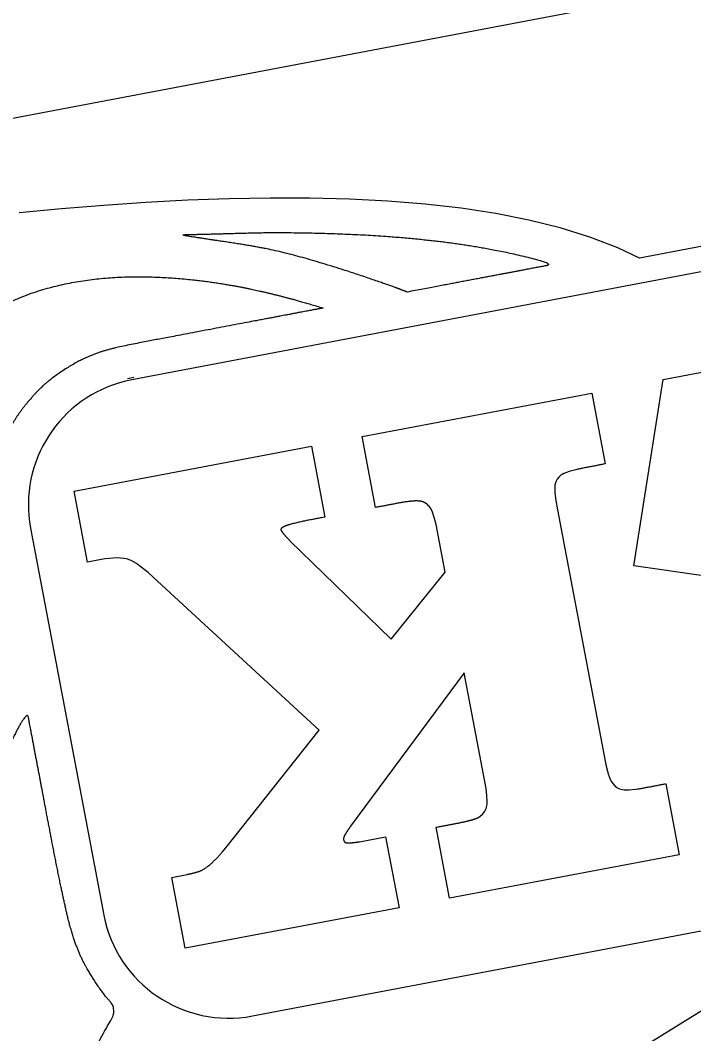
# Model space of a CAD drawing. Extents: x 6541740 to 6566395, y 5525066 to 5530361.
# Drawn here: x 6565583.488 to 6565584.646, y 5527542.167 to 5527543.909 of the extents above; entities that cross this region are included whole.
import ezdxf

# ---------------------------------------------------------------- set-up
doc = ezdxf.new("R2010")
doc.units = 0
doc.layers.add('TOR_PS_P-chodniki i place ładunkowe', color=7, linetype='Continuous')

msp = doc.modelspace()

# ---------------------------------------------------------------- linework, layer by layer
at = {"layer": 'TOR_PS_P-chodniki i place ładunkowe'}
for p, q in [((6565585.8225, 5527543.697), (6565583.6799, 5527543.2908)), ((6565583.6799, 5527543.2908), (6565583.6691, 5527543.2885)), ((6565583.6835, 5527543.2948), (6565583.6723, 5527543.2924)), ((6565584.1872, 5527543.0771), (6565584.183, 5527543.0798)), ((6565583.5056, 5527543.0361), (6565583.6317, 5527542.3711)), ((6565584.5977, 5527542.5968), (6565584.6208, 5527542.4749))]:
    msp.add_line(p, q, dxfattribs=at)
for points in [[(6565582.574, 5527543.4362), (6565582.5495, 5527543.5652), (6565586.7765, 5527544.3665), (6565586.8017, 5527544.2334), (6565586.7979, 5527544.2328)], [(6565584.935, 5527543.5723), (6565584.5527, 5527543.4999), (6565584.5151, 5527543.5177), (6565584.4674, 5527543.536), (6565584.4164, 5527543.5518), (6565584.3624, 5527543.5652), (6565584.3055, 5527543.5764), (6565584.2461, 5527543.5855), (6565584.1842, 5527543.5926), (6565584.1202, 5527543.5978), (6565584.0543, 5527543.6012), (6565583.9867, 5527543.6029), (6565583.9176, 5527543.6031), (6565583.8474, 5527543.6019), (6565583.7761, 5527543.5993), (6565583.7041, 5527543.5955), (6565583.6316, 5527543.5905), (6565583.5589, 5527543.5845), (6565583.4861, 5527543.5776)], [(6565584.6709, 5527542.9799), (6565584.6665, 5527542.9537), (6565584.5427, 5527542.9714), (6565584.5931, 5527543.2914), (6565585.2014, 5527543.4067), (6565585.2246, 5527543.2848), (6565585.1747, 5527543.2752), (6565585.1653, 5527543.2727), (6565585.1577, 5527543.2698), (6565585.1518, 5527543.2667), (6565585.1469, 5527543.2628)], [(6565584.0988, 5527543.0714), (6565584.0757, 5527543.1933), (6565584.4705, 5527543.2681), (6565584.4936, 5527543.1462), (6565584.4904, 5527543.1457)], [(6565583.8358, 5527542.4797), (6565583.8439, 5527542.4896), (6565584.0021, 5527542.6888), (6565583.7243, 5527542.9449), (6565583.7077, 5527542.9597), (6565583.6938, 5527542.9708), (6565583.688, 5527542.975), (6565583.683, 5527542.9782), (6565583.6789, 5527542.9804), (6565583.6756, 5527542.9817), (6565583.6711, 5527542.983), (6565583.666, 5527542.9839), (6565583.6605, 5527542.9845), (6565583.6545, 5527542.9847), (6565583.648, 5527542.9846), (6565583.641, 5527542.984), (6565583.6336, 5527542.9831), (6565583.6036, 5527542.9775), (6565583.5805, 5527543.0994), (6565583.9888, 5527543.1768), (6565584.0119, 5527543.0549), (6565584.008, 5527543.0542)], [(6565584.4432, 5527543.1364), (6565584.4315, 5527543.1332), (6565584.4228, 5527543.1299), (6565584.4198, 5527543.1284), (6565584.4175, 5527543.127), (6565584.4139, 5527543.1238), (6565584.411, 5527543.1202), (6565584.4087, 5527543.1156)], [(6565584.4072, 5527543.0966), (6565584.4088, 5527543.0837), (6565584.4117, 5527543.0674), (6565584.4942, 5527542.6325)], [(6565583.9522, 5527543.0138), (6565584.1259, 5527542.8451), (6565584.2184, 5527542.9602), (6565584.2028, 5527543.0424), (6565584.1999, 5527543.0541), (6565584.1968, 5527543.0632), (6565584.1937, 5527543.0696), (6565584.1919, 5527543.0722)], [(6565584.2749, 5527542.5384), (6565584.2789, 5527542.5412), (6565584.2833, 5527542.5453), (6565584.2866, 5527542.5496), (6565584.2889, 5527542.5541), (6565584.2903, 5527542.559), (6565584.2907, 5527542.5623), (6565584.2909, 5527542.5663), (6565584.2904, 5527542.5763), (6565584.2888, 5527542.5888), (6565584.2512, 5527542.7872), (6565584.056, 5527542.5237)], [(6565583.8871, 5527542.1978), (6565584.8218, 5527542.375), (6565585.095, 5527542.4267), (6565586.0297, 5527542.6039)], [(6565584.4988, 5527542.6139), (6565584.5021, 5527542.6048), (6565584.5036, 5527542.6016), (6565584.5066, 5527542.597), (6565584.51, 5527542.5934), (6565584.5138, 5527542.5905), (6565584.5182, 5527542.5883), (6565584.5233, 5527542.5869), (6565584.5265, 5527542.5864), (6565584.5349, 5527542.5863), (6565584.5457, 5527542.5873), (6565584.5489, 5527542.5878)], [(6565584.6208, 5527542.4749), (6565584.226, 5527542.4001), (6565584.2029, 5527542.522), (6565584.2059, 5527542.5225)], [(6565584.0715, 5527542.4972), (6565584.1161, 5527542.5055), (6565584.1392, 5527542.3836), (6565583.7718, 5527542.314), (6565583.7486, 5527542.4359), (6565583.7748, 5527542.441)], [(6565584.4275, 5527541.6609), (6565584.425, 5527541.6668), (6565584.4236, 5527541.6745), (6565584.3441, 5527542.0119), (6565584.8332, 5527542.3149), (6565584.8286, 5527542.3392), (6565585.1018, 5527542.391), (6565585.1063, 5527542.3668), (6565585.6661, 5527542.2625), (6565585.7178, 5527541.9229), (6565585.7196, 5527541.9167), (6565585.7203, 5527541.9131), (6565585.7205, 5527541.9095), (6565585.7198, 5527541.9011), (6565585.7171, 5527541.8919), (6565585.7125, 5527541.8819), (6565585.7115, 5527541.8801), (6565585.7109, 5527541.8793)]]:
    msp.add_lwpolyline(points, dxfattribs=at)
for centre, start, end in [((6565583.7208, 5527543.0759), 103.6774, 190.4703), ((6565583.8465, 5527542.4128), 190.9962, 280.6911)]:
    msp.add_arc(centre, 0.2188, start, end, dxfattribs=at)
for points, degree in [([(6565584.1532, 5527543.4416), (6565584.2099, 5527543.4523), (6565584.275, 5527543.4647), (6565584.3297, 5527543.475), (6565584.377, 5527543.484), (6565584.4072, 5527543.4897), (6565584.3285, 5527543.5095), (6565584.2592, 5527543.5221), (6565584.1931, 5527543.5309), (6565584.1063, 5527543.5387), (6565584.0127, 5527543.5429), (6565583.9231, 5527543.5441), (6565583.8704, 5527543.5429), (6565583.831, 5527543.5418), (6565583.7845, 5527543.5406), (6565583.7601, 5527543.5399), (6565583.8049, 5527543.5332), (6565583.9016, 5527543.5186), (6565583.9629, 5527543.5043), (6565584.0476, 5527543.4789), (6565584.1312, 5527543.4501), (6565584.1358, 5527543.4483), (6565584.141, 5527543.4464), (6565584.1466, 5527543.4442), (6565584.1526, 5527543.4418)], 2), ([(6565584.0087, 5527543.4142), (6565583.9715, 5527543.4253), (6565583.9335, 5527543.4355), (6565583.9003, 5527543.4435), (6565583.8606, 5527543.4517), (6565583.8074, 5527543.4604), (6565583.7421, 5527543.4669), (6565583.6791, 5527543.4685), (6565583.6181, 5527543.4648), (6565583.5595, 5527543.4551), (6565583.4986, 5527543.4379), (6565583.4217, 5527543.4022), (6565583.3619, 5527543.3595), (6565583.3285, 5527543.3278), (6565583.3006, 5527543.2952), (6565583.2758, 5527543.2607), (6565583.2431, 5527543.2028), (6565583.2224, 5527543.1555), (6565583.2199, 5527543.1492), (6565583.2183, 5527543.1449), (6565583.2159, 5527543.1381), (6565583.2145, 5527543.1338), (6565583.2137, 5527543.1314), (6565583.2172, 5527543.1315), (6565583.2228, 5527543.1316), (6565583.227, 5527543.1317), (6565583.2305, 5527543.1317), (6565583.2361, 5527543.1318), (6565583.2901, 5527543.1326), (6565583.3398, 5527543.1339), (6565583.3786, 5527543.1351), (6565583.4226, 5527543.137), (6565583.43, 5527543.1374), (6565583.4341, 5527543.1376), (6565583.4367, 5527543.1377), (6565583.4398, 5527543.1378), (6565583.4417, 5527543.1379), (6565583.4439, 5527543.138), (6565583.4449, 5527543.1417), (6565583.4456, 5527543.1442), (6565583.446, 5527543.1459), (6565583.4464, 5527543.1475), (6565583.4468, 5527543.1488), (6565583.4536, 5527543.1705), (6565583.4621, 5527543.1921), (6565583.474, 5527543.2149), (6565583.4892, 5527543.2383), (6565583.5157, 5527543.2699), (6565583.5398, 5527543.2921), (6565583.5811, 5527543.3197), (6565583.6182, 5527543.3365), (6565583.6509, 5527543.3459), (6565583.7047, 5527543.3566), (6565583.7462, 5527543.3644), (6565583.8095, 5527543.3764), (6565583.8773, 5527543.3893), (6565583.925, 5527543.3983), (6565583.9501, 5527543.4031), (6565583.9865, 5527543.41), (6565584.0047, 5527543.4134), (6565584.0087, 5527543.4142)], 2), ([(6565584.4904, 5527543.1457), (6565584.4893, 5527543.1455), (6565584.4872, 5527543.1451), (6565584.4841, 5527543.1445), (6565584.4809, 5527543.1439), (6565584.4777, 5527543.1433), (6565584.4746, 5527543.1427), (6565584.4715, 5527543.1421), (6565584.4683, 5527543.1415), (6565584.4651, 5527543.1409), (6565584.462, 5527543.1403), (6565584.4588, 5527543.1398), (6565584.4557, 5527543.139), (6565584.4526, 5527543.1384), (6565584.4494, 5527543.1377), (6565584.4463, 5527543.1371), (6565584.4443, 5527543.1366), (6565584.4432, 5527543.1364)], 3), ([(6565584.4087, 5527543.1156), (6565584.4086, 5527543.1154), (6565584.4085, 5527543.1151), (6565584.4084, 5527543.1147), (6565584.4082, 5527543.1142), (6565584.408, 5527543.1138), (6565584.408, 5527543.1134), (6565584.4078, 5527543.1129), (6565584.4078, 5527543.1125), (6565584.4075, 5527543.1121), (6565584.4075, 5527543.1116), (6565584.4074, 5527543.1112), (6565584.4073, 5527543.1108), (6565584.4072, 5527543.1103), (6565584.4071, 5527543.1099), (6565584.407, 5527543.1094), (6565584.407, 5527543.1088), (6565584.4068, 5527543.1082), (6565584.4068, 5527543.1074), (6565584.4068, 5527543.1066), (6565584.4068, 5527543.1059), (6565584.4068, 5527543.1051), (6565584.4069, 5527543.1043), (6565584.4068, 5527543.1035), (6565584.4069, 5527543.1028), (6565584.4068, 5527543.102), (6565584.4069, 5527543.1013), (6565584.4069, 5527543.1005), (6565584.407, 5527543.0997), (6565584.407, 5527543.0989), (6565584.4071, 5527543.0982), (6565584.4071, 5527543.0974), (6565584.4072, 5527543.0968), (6565584.4072, 5527543.0966)], 3), ([(6565584.183, 5527543.0798), (6565584.1829, 5527543.0799), (6565584.1827, 5527543.08), (6565584.1823, 5527543.0802), (6565584.1819, 5527543.0804), (6565584.1816, 5527543.0806), (6565584.1812, 5527543.0807), (6565584.1808, 5527543.0809), (6565584.1804, 5527543.081), (6565584.1801, 5527543.0812), (6565584.1796, 5527543.0813), (6565584.1793, 5527543.0815), (6565584.1789, 5527543.0816), (6565584.1785, 5527543.0817), (6565584.1781, 5527543.0818), (6565584.1778, 5527543.0819), (6565584.177, 5527543.0821), (6565584.1758, 5527543.0823), (6565584.1742, 5527543.0825), (6565584.1726, 5527543.0826), (6565584.171, 5527543.0827), (6565584.1694, 5527543.0827), (6565584.1677, 5527543.0827), (6565584.1661, 5527543.0827), (6565584.1645, 5527543.0825), (6565584.1629, 5527543.0825), (6565584.1613, 5527543.0823), (6565584.1597, 5527543.0822), (6565584.1581, 5527543.0819), (6565584.1565, 5527543.0818), (6565584.1549, 5527543.0816), (6565584.1533, 5527543.0814), (6565584.1511, 5527543.0811), (6565584.1484, 5527543.0807), (6565584.1451, 5527543.0801), (6565584.1417, 5527543.0796), (6565584.1384, 5527543.0789), (6565584.1351, 5527543.0784), (6565584.1318, 5527543.0777), (6565584.1285, 5527543.0771), (6565584.1251, 5527543.0765), (6565584.1218, 5527543.0759), (6565584.1185, 5527543.0752), (6565584.1152, 5527543.0746), (6565584.1119, 5527543.0739), (6565584.1086, 5527543.0733), (6565584.1053, 5527543.0727), (6565584.102, 5527543.0721), (6565584.0998, 5527543.0716), (6565584.0988, 5527543.0714)], 3), ([(6565584.1919, 5527543.0722), (6565584.1918, 5527543.0724), (6565584.1916, 5527543.0726), (6565584.1913, 5527543.0729), (6565584.191, 5527543.0733), (6565584.1907, 5527543.0736), (6565584.1904, 5527543.074), (6565584.1901, 5527543.0743), (6565584.1898, 5527543.0747), (6565584.1894, 5527543.0749), (6565584.1891, 5527543.0753), (6565584.1888, 5527543.0756), (6565584.1885, 5527543.0759), (6565584.1882, 5527543.0762), (6565584.1878, 5527543.0765), (6565584.1875, 5527543.0768), (6565584.1873, 5527543.077), (6565584.1872, 5527543.0771)], 3), ([(6565584.008, 5527543.0542), (6565584.0067, 5527543.054), (6565584.004, 5527543.0535), (6565584.0001, 5527543.0527), (6565583.9962, 5527543.052), (6565583.9923, 5527543.0513), (6565583.9884, 5527543.0505), (6565583.9844, 5527543.0498), (6565583.9805, 5527543.049), (6565583.9766, 5527543.0482), (6565583.9727, 5527543.0474), (6565583.9688, 5527543.0465), (6565583.965, 5527543.0456), (6565583.9611, 5527543.0447), (6565583.9572, 5527543.0437), (6565583.9534, 5527543.0427), (6565583.9506, 5527543.0419), (6565583.9488, 5527543.0414), (6565583.9481, 5527543.0412), (6565583.9473, 5527543.041), (6565583.9467, 5527543.0407), (6565583.9459, 5527543.0405), (6565583.9453, 5527543.0401), (6565583.9445, 5527543.0399), (6565583.9439, 5527543.0396), (6565583.9432, 5527543.0394), (6565583.9425, 5527543.0391), (6565583.9418, 5527543.0388), (6565583.9412, 5527543.0384), (6565583.9405, 5527543.0381), (6565583.9399, 5527543.0377), (6565583.9392, 5527543.0373), (6565583.9388, 5527543.0369), (6565583.9384, 5527543.0367), (6565583.9383, 5527543.0365), (6565583.938, 5527543.0364), (6565583.9379, 5527543.0361), (6565583.9376, 5527543.0361), (6565583.9375, 5527543.0358), (6565583.9373, 5527543.0357), (6565583.9372, 5527543.0355), (6565583.9369, 5527543.0354), (6565583.9368, 5527543.0351), (6565583.9366, 5527543.035), (6565583.9365, 5527543.0348), (6565583.9364, 5527543.0346), (6565583.9363, 5527543.0344), (6565583.9361, 5527543.0342), (6565583.9361, 5527543.0339), (6565583.936, 5527543.0338), (6565583.936, 5527543.0336), (6565583.9359, 5527543.0334), (6565583.936, 5527543.0333), (6565583.936, 5527543.0331), (6565583.9361, 5527543.033), (6565583.9361, 5527543.0328), (6565583.9363, 5527543.0327), (6565583.9362, 5527543.0325), (6565583.9364, 5527543.0324), (6565583.9364, 5527543.0322), (6565583.9366, 5527543.0321), (6565583.9366, 5527543.0319), (6565583.9367, 5527543.0318), (6565583.9368, 5527543.0316), (6565583.9372, 5527543.0311), (6565583.9378, 5527543.0303), (6565583.9386, 5527543.0291), (6565583.9395, 5527543.0279), (6565583.9404, 5527543.0268), (6565583.9413, 5527543.0257), (6565583.9422, 5527543.0245), (6565583.9432, 5527543.0234), (6565583.9442, 5527543.0223), (6565583.9451, 5527543.0212), (6565583.9461, 5527543.0202), (6565583.9471, 5527543.0191), (6565583.9481, 5527543.018), (6565583.9491, 5527543.017), (6565583.9501, 5527543.0159), (6565583.9512, 5527543.0149), (6565583.9518, 5527543.0142), (6565583.9522, 5527543.0138)], 3), ([(6565580.7405, 5527541.2407), (6565580.8767, 5527541.2803), (6565581.3547, 5527541.4063), (6565582.1666, 5527541.5894), (6565583.0192, 5527541.7586), (6565583.2352, 5527541.8033), (6565583.3079, 5527541.832), (6565583.3986, 5527541.8848), (6565583.4466, 5527541.9224), (6565583.5169, 5527541.994), (6565583.5884, 5527542.0914), (6565583.6416, 5527542.1864), (6565583.6537, 5527542.2108), (6565583.6262, 5527542.2403), (6565583.5815, 5527542.3151), (6565583.5545, 5527542.4344), (6565583.5284, 5527542.572), (6565583.5046, 5527542.6977), (6565583.4994, 5527542.7249), (6565583.4454, 5527542.612), (6565583.3875, 5527542.4523), (6565583.3576, 5527542.3405), (6565583.33, 5527542.2052), (6565583.298, 5527542.1459), (6565583.2637, 5527542.1068), (6565583.2211, 5527542.0699), (6565583.1491, 5527542.0218), (6565583.0425, 5527541.9677), (6565582.8909, 5527541.911), (6565582.6536, 5527541.8549), (6565582.4104, 5527541.8042), (6565581.9037, 5527541.6857), (6565581.4275, 5527541.5494), (6565581.1758, 5527541.4604), (6565580.8582, 5527541.3153), (6565580.727, 5527541.2366), (6565580.7278, 5527541.2366)], 2), ([(6565584.4942, 5527542.6325), (6565584.4943, 5527542.6321), (6565584.4945, 5527542.6313), (6565584.4947, 5527542.63), (6565584.4951, 5527542.6288), (6565584.4952, 5527542.6275), (6565584.4956, 5527542.6263), (6565584.4959, 5527542.625), (6565584.4962, 5527542.6238), (6565584.4965, 5527542.6226), (6565584.4968, 5527542.6213), (6565584.4971, 5527542.6201), (6565584.4974, 5527542.6189), (6565584.4978, 5527542.6177), (6565584.4981, 5527542.6164), (6565584.4984, 5527542.6152), (6565584.4987, 5527542.6143), (6565584.4988, 5527542.6139)], 3), ([(6565584.5489, 5527542.5878), (6565584.55, 5527542.588), (6565584.5522, 5527542.5883), (6565584.5554, 5527542.5889), (6565584.5587, 5527542.5894), (6565584.5619, 5527542.5901), (6565584.5652, 5527542.5906), (6565584.5684, 5527542.5913), (6565584.5717, 5527542.5917), (6565584.5749, 5527542.5925), (6565584.5782, 5527542.5931), (6565584.5814, 5527542.5937), (6565584.5846, 5527542.5943), (6565584.5879, 5527542.595), (6565584.5911, 5527542.5956), (6565584.5944, 5527542.5962), (6565584.5966, 5527542.5966), (6565584.5977, 5527542.5968)], 3), ([(6565584.2059, 5527542.5225), (6565584.2069, 5527542.5227), (6565584.2089, 5527542.5231), (6565584.2119, 5527542.5237), (6565584.2149, 5527542.5242), (6565584.218, 5527542.5248), (6565584.221, 5527542.5254), (6565584.224, 5527542.526), (6565584.227, 5527542.5265), (6565584.2301, 5527542.5272), (6565584.2331, 5527542.5277), (6565584.2361, 5527542.5284), (6565584.2392, 5527542.5289), (6565584.2422, 5527542.5296), (6565584.2452, 5527542.5301), (6565584.2482, 5527542.5309), (6565584.2508, 5527542.5312), (6565584.2527, 5527542.5318), (6565584.2542, 5527542.5321), (6565584.2557, 5527542.5325), (6565584.2572, 5527542.5328), (6565584.2587, 5527542.5333), (6565584.2602, 5527542.5336), (6565584.2617, 5527542.534), (6565584.2632, 5527542.5343), (6565584.2646, 5527542.5348), (6565584.2661, 5527542.5352), (6565584.2675, 5527542.5358), (6565584.269, 5527542.5362), (6565584.2705, 5527542.5367), (6565584.272, 5527542.5372), (6565584.2734, 5527542.5379), (6565584.2744, 5527542.5382), (6565584.2749, 5527542.5384)], 3), ([(6565584.056, 5527542.5237), (6565584.0558, 5527542.5234), (6565584.0553, 5527542.5227), (6565584.0545, 5527542.5217), (6565584.0538, 5527542.5206), (6565584.053, 5527542.5195), (6565584.0523, 5527542.5185), (6565584.0516, 5527542.5174), (6565584.0509, 5527542.5164), (6565584.0501, 5527542.5153), (6565584.0495, 5527542.5142), (6565584.0487, 5527542.5132), (6565584.0481, 5527542.512), (6565584.0473, 5527542.511), (6565584.0468, 5527542.5099), (6565584.0461, 5527542.5088), (6565584.0457, 5527542.5079), (6565584.0453, 5527542.5073), (6565584.0452, 5527542.5069), (6565584.045, 5527542.5065), (6565584.0449, 5527542.5061), (6565584.0446, 5527542.5058), (6565584.0446, 5527542.5054), (6565584.0444, 5527542.505), (6565584.0444, 5527542.5046), (6565584.0442, 5527542.5043), (6565584.0441, 5527542.5039), (6565584.044, 5527542.5035), (6565584.044, 5527542.5031), (6565584.0438, 5527542.5027), (6565584.0439, 5527542.5023), (6565584.0439, 5527542.5019), (6565584.0439, 5527542.5015), (6565584.0438, 5527542.5011), (6565584.0439, 5527542.5006), (6565584.0439, 5527542.5002), (6565584.0441, 5527542.4998), (6565584.0442, 5527542.4994), (6565584.0444, 5527542.499), (6565584.0445, 5527542.4986), (6565584.0447, 5527542.4983), (6565584.0449, 5527542.498), (6565584.0451, 5527542.4976), (6565584.0454, 5527542.4973), (6565584.0457, 5527542.497), (6565584.046, 5527542.4967), (6565584.0464, 5527542.4965), (6565584.0467, 5527542.4962), (6565584.0471, 5527542.4959), (6565584.0475, 5527542.4959), (6565584.0478, 5527542.4957), (6565584.0482, 5527542.4956), (6565584.0485, 5527542.4954), (6565584.049, 5527542.4954), (6565584.0493, 5527542.4953), (6565584.0498, 5527542.4953), (6565584.0501, 5527542.4952), (6565584.0506, 5527542.4952), (6565584.051, 5527542.4952), (6565584.0514, 5527542.4952), (6565584.0518, 5527542.4952), (6565584.0522, 5527542.4952), (6565584.0526, 5527542.4952), (6565584.053, 5527542.4952), (6565584.0537, 5527542.4951), (6565584.0545, 5527542.4953), (6565584.0557, 5527542.4952), (6565584.0568, 5527542.4954), (6565584.0579, 5527542.4954), (6565584.0591, 5527542.4956), (6565584.0602, 5527542.4957), (6565584.0613, 5527542.4959), (6565584.0625, 5527542.4959), (6565584.0636, 5527542.4961), (6565584.0647, 5527542.4962), (6565584.0658, 5527542.4964), (6565584.067, 5527542.4965), (6565584.0681, 5527542.4968), (6565584.0692, 5527542.4968), (6565584.0704, 5527542.497), (6565584.0712, 5527542.4971), (6565584.0715, 5527542.4972)], 3), ([(6565583.7748, 5527542.441), (6565583.7754, 5527542.4411), (6565583.7765, 5527542.4413), (6565583.7781, 5527542.4417), (6565583.7798, 5527542.442), (6565583.7815, 5527542.4424), (6565583.7831, 5527542.4428), (6565583.7848, 5527542.4432), (6565583.7864, 5527542.4435), (6565583.788, 5527542.4441), (6565583.7897, 5527542.4445), (6565583.7913, 5527542.445), (6565583.793, 5527542.4454), (6565583.7946, 5527542.446), (6565583.7962, 5527542.4465), (6565583.7977, 5527542.4472), (6565583.7998, 5527542.4478), (6565583.802, 5527542.4493), (6565583.8046, 5527542.4508), (6565583.8071, 5527542.4525), (6565583.8096, 5527542.4542), (6565583.812, 5527542.4561), (6565583.8143, 5527542.458), (6565583.8166, 5527542.46), (6565583.8189, 5527542.462), (6565583.8211, 5527542.4642), (6565583.8233, 5527542.4663), (6565583.8254, 5527542.4686), (6565583.8276, 5527542.4707), (6565583.8296, 5527542.473), (6565583.8317, 5527542.4752), (6565583.8337, 5527542.4776), (6565583.8351, 5527542.479), (6565583.8358, 5527542.4797)], 3)]:
    msp.add_open_spline(points, degree=degree, dxfattribs=at)

# ---------------------------------------------------------------- texts
msp.add_text('PKP POLSKIE LINIE KOLEJOWE S.A.', height=1.550929, rotation=190.7332, dxfattribs=at).set_placement((6565599.8049, 5527549.3137))

doc.saveas('drawing.dxf')
